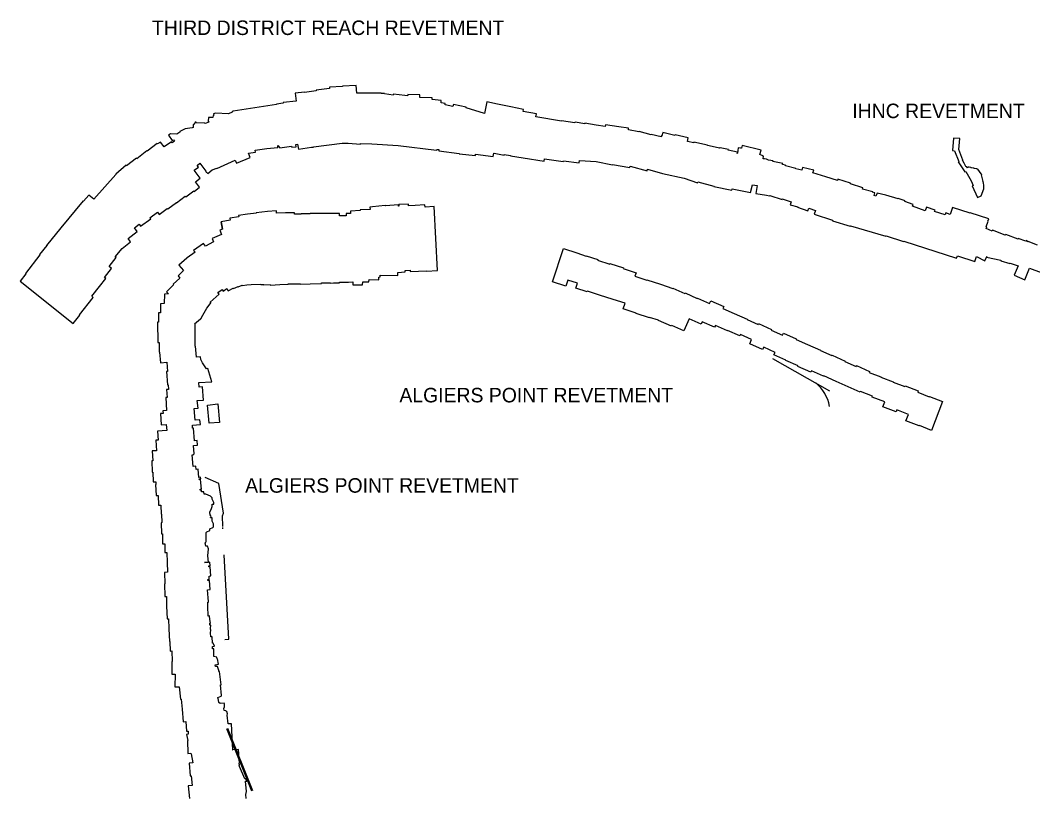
# Model space of a CAD drawing. Extents: x 2650582 to 3923188, y 277893 to 989177.
# Drawn here: x 3683406 to 3694577, y 526041 to 534584 of the extents above; entities that cross this region are included whole.
import ezdxf

# ---------------------------------------------------------------- set-up
doc = ezdxf.new("R2010")
doc.units = 0
doc.layers.add('Level 18', color=7, linetype='Continuous')
doc.layers.add('Level 3', color=7, linetype='Continuous')

msp = doc.modelspace()

# ---------------------------------------------------------------- linework, layer by layer
at = {"layer": 'Level 18'}
msp.add_lwpolyline([(3685638, 532280), (3685624, 532362)], dxfattribs=at)
at = {"layer": 'Level 3'}
for p, q in [((3685961, 526082), (3685685, 526767)), ((3685972, 526086), (3685696, 526772))]:
    msp.add_line(p, q, dxfattribs=at)
for points in [[(3687257, 533779), (3687257, 533779), (3687118, 533778), (3687112, 533864), (3686960, 533857), (3686961, 533853), (3686817, 533845), (3686818, 533832), (3686671, 533814), (3686672, 533805), (3686542, 533788), (3686541, 533792), (3686440, 533780), (3686449, 533692), (3686307, 533677), (3686308, 533670), (3686234, 533660)], [(3688529, 533554), (3688326, 533619), (3688327, 533624), (3688185, 533656), (3688179, 533634), (3688094, 533652), (3688095, 533665), (3688048, 533672), (3688050, 533700), (3687950, 533709), (3687950, 533728), (3687815, 533733), (3687815, 533761), (3687681, 533764), (3687681, 533757), (3687679, 533757), (3687678, 533751), (3687650, 533752), (3687524, 533769), (3687522, 533757), (3687424, 533771), (3687423, 533775), (3687390, 533776), (3687389, 533781), (3687257, 533779)], [(3686234, 533660), (3686234, 533654), (3685754, 533580), (3685743, 533573), (3685744, 533569), (3685704, 533550), (3685559, 533559), (3685538, 533550), (3685541, 533536), (3685535, 533533), (3685531, 533511), (3685483, 533510), (3685479, 533472), (3685485, 533460)], [(3689633, 533442), (3689528, 533459), (3689526, 533451), (3689378, 533474), (3689377, 533469), (3689095, 533519), (3689100, 533551), (3688954, 533578), (3688957, 533599), (3688817, 533627), (3688818, 533630), (3688671, 533660), (3688671, 533660), (3688553, 533683), (3688529, 533554)], [(3685485, 533460), (3685447, 533445), (3685441, 533447), (3685347, 533454), (3685347, 533458), (3685335, 533459), (3685326, 533433), (3685313, 533433), (3685312, 533402), (3685304, 533396), (3685225, 533385), (3685168, 533355), (3685167, 533349), (3685133, 533328), (3685063, 533331), (3685042, 533318), (3685081, 533257), (3685097, 533266), (3685108, 533250), (3685082, 533230), (3685073, 533242), (3684994, 533187), (3684952, 533240), (3684920, 533219), (3684916, 533224), (3684805, 533139), (3684801, 533144), (3684692, 533057), (3684687, 533064), (3684579, 532978), (3684573, 532985), (3684459, 532885), (3684460, 532883)], [(3691317, 533114), (3691315, 533114), (3691318, 533130), (3691217, 533149), (3691219, 533159), (3691129, 533177), (3691128, 533175), (3691123, 533177), (3691122, 533172), (3691074, 533183), (3691074, 533184), (3690988, 533202), (3690989, 533207), (3690839, 533240), (3690838, 533231), (3690766, 533245), (3690774, 533287), (3690631, 533320), (3690629, 533313), (3690495, 533344), (3690494, 533339), (3690492, 533339), (3690486, 533307), (3690478, 533308), (3690477, 533298), (3690367, 533322), (3690367, 533321), (3690233, 533358), (3690229, 533352), (3690116, 533375), (3690118, 533394), (3690009, 533408), (3690009, 533409), (3689862, 533431), (3689859, 533411), (3689760, 533428), (3689761, 533428), (3689634, 533448), (3689633, 533442)], [(3685776, 533040), (3685790, 533007), (3685944, 533071), (3685925, 533117), (3686000, 533129), (3685998, 533149), (3686128, 533168), (3686128, 533171), (3686248, 533181), (3686247, 533204)], [(3686247, 533204), (3686271, 533177), (3686397, 533194), (3686404, 533184), (3686450, 533189), (3686446, 533214), (3686465, 533218), (3686475, 533163), (3686619, 533183), (3686640, 533184), (3686640, 533186), (3686956, 533229), (3687024, 533227), (3687024, 533227), (3687161, 533217), (3687161, 533224), (3687284, 533221), (3687577, 533204), (3688000, 533150)], [(3692152, 532900), (3692160, 532930), (3692037, 532961), (3692029, 532929), (3691961, 532946), (3691962, 532950), (3691849, 532978), (3691850, 532985), (3691816, 532992), (3691818, 533002), (3691710, 533025), (3691712, 533033), (3691661, 533041), (3691640, 533053), (3691616, 533055), (3691601, 533057), (3691606, 533085), (3691598, 533086), (3691599, 533088), (3691567, 533103), (3691579, 533149), (3691369, 533201), (3691362, 533172), (3691351, 533174), (3691351, 533173), (3691327, 533177), (3691318, 533119), (3691317, 533114)], [(3693773, 533279), (3693703, 533285), (3693691, 533146), (3693715, 533144), (3693761, 533025), (3693754, 533021), (3693828, 532911), (3693837, 532917), (3693897, 532813), (3693898, 532813), (3693919, 532762), (3693908, 532756), (3693967, 532629)], [(3693967, 532629), (3694007, 532648), (3694037, 532724), (3694036, 532749), (3694037, 532750), (3694036, 532760), (3694036, 532760), (3694036, 532761), (3694032, 532789), (3694025, 532805), (3694030, 532807), (3694012, 532879), (3694014, 532881), (3694010, 532886), (3694009, 532890), (3694008, 532889), (3693969, 532942), (3693963, 532939), (3693960, 532944), (3693934, 532950), (3693929, 532947), (3693927, 532951), (3693899, 532957), (3693897, 532956), (3693895, 532958), (3693876, 532962), (3693875, 532962), (3693869, 532963), (3693857, 532955), (3693849, 532966), (3693837, 532970), (3693821, 533008), (3693800, 533040), (3693807, 533042), (3693762, 533159), (3693773, 533279)], [(3688000, 533150), (3688002, 533160), (3688025, 533158), (3688023, 533145), (3688250, 533115), (3688250, 533110), (3688427, 533091)], [(3688427, 533091), (3688429, 533108), (3688624, 533082), (3688629, 533118), (3688633, 533117), (3688743, 533094), (3688744, 533102), (3688816, 533092), (3688814, 533087), (3688954, 533065), (3689185, 533028), (3689191, 533056), (3689396, 533026), (3689398, 533032), (3689573, 533011), (3689577, 533037), (3689760, 533024), (3689940, 532989), (3689941, 532994), (3690132, 532960), (3690134, 532973), (3690322, 532923), (3690327, 532940), (3690490, 532892), (3690491, 532894), (3690731, 532841), (3690879, 532790), (3690883, 532801), (3691059, 532753), (3691058, 532749), (3691256, 532708)], [(3684718, 532333), (3684734, 532311), (3684845, 532393), (3684837, 532406), (3684921, 532468), (3684940, 532443), (3685028, 532509), (3685033, 532503), (3685128, 532574), (3685130, 532570), (3685226, 532645), (3685234, 532635), (3685322, 532701), (3685325, 532696), (3685385, 532742), (3685340, 532803), (3685390, 532842), (3685324, 532929), (3685371, 532964), (3685356, 532983), (3685387, 533007), (3685453, 532920), (3685458, 532908), (3685462, 532909), (3685474, 532894), (3685525, 532934)], [(3685525, 532934), (3685573, 532953), (3685574, 532950), (3685776, 533040)], [(3684460, 532883), (3684216, 532612), (3684162, 532656), (3684104, 532589), (3684099, 532593), (3683853, 532294), (3683854, 532293), (3683695, 532100), (3683698, 532098), (3683617, 532000), (3683621, 531996), (3683462, 531792), (3683469, 531785), (3683406, 531705)], [(3692811, 532690), (3692698, 532720), (3692703, 532735), (3692565, 532780), (3692567, 532787), (3692426, 532830), (3692421, 532815), (3692294, 532855), (3692294, 532858), (3692152, 532900)], [(3691256, 532708), (3691261, 532724), (3691462, 532683), (3691484, 532770), (3691537, 532761), (3691522, 532674), (3691639, 532653), (3691639, 532655), (3691673, 532646), (3691675, 532652), (3691811, 532606), (3691813, 532614), (3691911, 532582), (3691902, 532549), (3691983, 532525), (3691982, 532521), (3692094, 532481), (3692105, 532510), (3692178, 532486)], [(3693391, 532483), (3693251, 532532), (3693258, 532553), (3693165, 532583), (3693168, 532593), (3693092, 532616), (3693091, 532613), (3692956, 532656), (3692859, 532676), (3692846, 532645), (3692826, 532652), (3692835, 532682), (3692810, 532689), (3692811, 532690)], [(3687578, 532548), (3687434, 532536), (3687433, 532539), (3687294, 532525), (3687264, 532523), (3687265, 532497), (3687157, 532491), (3687157, 532485), (3687048, 532479), (3687050, 532451), (3687002, 532451), (3687002, 532428), (3686928, 532428), (3686928, 532453), (3686829, 532453), (3686829, 532454), (3686705, 532454), (3686705, 532452), (3686606, 532452), (3686606, 532450), (3686507, 532450), (3686507, 532446), (3686433, 532446), (3686433, 532459), (3686333, 532459), (3686333, 532461), (3686234, 532457), (3686233, 532481), (3686133, 532474), (3686133, 532474), (3686010, 532461), (3686011, 532456), (3685912, 532445), (3685912, 532444), (3685814, 532430), (3685816, 532416), (3685718, 532399), (3685721, 532379), (3685624, 532362), (3685638, 532280), (3685608, 532270), (3685625, 532220), (3685524, 532177), (3685539, 532141), (3685448, 532093), (3685426, 532123), (3685319, 532045), (3685334, 532026), (3685248, 531965), (3685247, 531965), (3685246, 531964), (3685242, 531961), (3685242, 531961), (3685154, 531884), (3685208, 531822)], [(3685334, 530989), (3685335, 531236), (3685328, 531237), (3685394, 531292), (3685397, 531290), (3685401, 531298), (3685408, 531303), (3685406, 531305), (3685465, 531408), (3685511, 531469), (3685503, 531474), (3685601, 531562), (3685584, 531582), (3685632, 531615), (3685646, 531596), (3685686, 531626), (3685700, 531599), (3685756, 531629), (3685758, 531626), (3685810, 531648), (3685811, 531645), (3685856, 531660), (3685857, 531657), (3685905, 531667), (3685906, 531664), (3685952, 531670), (3685952, 531669), (3686061, 531672), (3686061, 531669), (3686093, 531670), (3686094, 531664), (3686165, 531671), (3686166, 531662), (3686271, 531669), (3686361, 531672), (3686360, 531675), (3686433, 531675), (3686433, 531678), (3686497, 531678), (3686497, 531674), (3686606, 531678), (3686606, 531677), (3686730, 531681), (3686730, 531689), (3686762, 531689), (3686762, 531687), (3686797, 531689), (3686804, 531689), (3686804, 531688), (3686829, 531688), (3686830, 531683), (3686861, 531688), (3686928, 531688), (3686928, 531695), (3687027, 531695), (3687027, 531696), (3687075, 531699), (3687074, 531665), (3687183, 531665), (3687184, 531699), (3687253, 531699), (3687254, 531726), (3687361, 531722), (3687362, 531751), (3687378, 531753), (3687377, 531771), (3687571, 531767), (3687572, 531801), (3687654, 531808), (3687652, 531824), (3687708, 531827), (3687708, 531811), (3687801, 531816), (3687801, 531816), (3687887, 531820), (3687887, 531818), (3688011, 531825), (3687974, 532528), (3687872, 532523), (3687871, 532547), (3687763, 532542), (3687763, 532541), (3687690, 532537), (3687689, 532557), (3687581, 532551), (3687582, 532535), (3687579, 532535), (3687578, 532548)], [(3694630, 532104), (3694527, 532145), (3694524, 532139), (3694511, 532153), (3694501, 532147), (3694417, 532177), (3694415, 532170), (3694278, 532222), (3694273, 532212), (3694131, 532267), (3694127, 532258), (3694061, 532287), (3694069, 532305), (3694064, 532307), (3694083, 532367), (3694082, 532375), (3694089, 532381), (3694093, 532394), (3693887, 532460), (3693885, 532457), (3693690, 532519), (3693665, 532440), (3693618, 532458), (3693609, 532436), (3693494, 532476), (3693499, 532489), (3693406, 532522), (3693391, 532483)], [(3692178, 532486), (3692166, 532445), (3692368, 532380), (3692366, 532371), (3692564, 532311), (3692567, 532318), (3692957, 532201), (3692960, 532207), (3693152, 532142), (3693155, 532148), (3693737, 531960), (3693747, 531984), (3693939, 531923)], [(3683406, 531705), (3683989, 531239), (3684062, 531332), (3684059, 531334), (3684212, 531527), (3684196, 531541), (3684282, 531646), (3684280, 531648), (3684351, 531735), (3684337, 531747), (3684414, 531845), (3684387, 531868), (3684465, 531966), (3684454, 531975), (3684531, 532068), (3684624, 532138), (3684595, 532178), (3684694, 532254), (3684667, 532293), (3684718, 532333)], [(3691209, 531162), (3691207, 531158), (3691075, 531216), (3691066, 531197), (3690931, 531257), (3690919, 531232), (3690785, 531292), (3690728, 531159), (3690593, 531218), (3690590, 531211), (3690447, 531273), (3690448, 531275), (3690350, 531307), (3690348, 531301), (3690200, 531349), (3690202, 531353), (3690059, 531399), (3690080, 531462), (3689947, 531504), (3689946, 531502), (3689798, 531550), (3689798, 531551), (3689663, 531594), (3689661, 531587), (3689535, 531627), (3689554, 531683), (3689449, 531718), (3689427, 531650), (3689278, 531699), (3689399, 532066)], [(3689399, 532066), (3689547, 532018), (3689547, 532017), (3689651, 531983), (3689651, 531985), (3689778, 531945), (3689775, 531939), (3689910, 531895), (3689910, 531899), (3690060, 531852), (3690057, 531845), (3690200, 531798), (3690188, 531760), (3690319, 531718), (3690319, 531719), (3690468, 531672), (3690604, 531626), (3690606, 531630), (3690739, 531570), (3690742, 531576), (3690875, 531516), (3690877, 531520), (3691011, 531459), (3691025, 531489), (3691168, 531426), (3691158, 531403), (3691283, 531349)], [(3693939, 531923), (3693957, 531977)], [(3693957, 531977), (3694048, 531931), (3694069, 531978), (3694068, 531971), (3694226, 531936), (3694225, 531931), (3694325, 531899), (3694329, 531906), (3694414, 531875), (3694371, 531771), (3694489, 531722), (3694539, 531849), (3694668, 531800)], [(3685208, 531822), (3685148, 531766), (3685168, 531740), (3685092, 531672), (3685096, 531666), (3685018, 531590), (3685041, 531565), (3684997, 531564), (3684994, 531458), (3684953, 531457), (3684952, 531357), (3684932, 531355), (3684931, 531253), (3684919, 531254), (3684923, 531028), (3684939, 531028), (3684939, 530922), (3684943, 530922), (3684954, 530805), (3685024, 530811), (3685031, 530708), (3685021, 530708), (3685031, 530563), (3685037, 530564), (3685041, 530512), (3685019, 530510), (3685026, 530424), (3685011, 530422), (3685020, 530281), (3684979, 530276), (3684983, 530248), (3684955, 530247), (3684962, 530123), (3685017, 530126), (3685022, 530060), (3684919, 530050), (3684929, 529953), (3684903, 529952), (3684909, 529835), (3684862, 529833), (3684868, 529724), (3684857, 529723), (3684863, 529599), (3684869, 529600), (3684874, 529491), (3684901, 529492), (3684902, 529465)], [(3691283, 531349), (3691284, 531351), (3691427, 531287), (3691425, 531283), (3691548, 531228), (3691552, 531238), (3691696, 531174), (3691692, 531167), (3691817, 531111), (3691826, 531131), (3691968, 531069), (3691966, 531064), (3692091, 531008), (3692235, 530944), (3692234, 530943), (3692361, 530885), (3692363, 530889), (3692506, 530825), (3692503, 530820), (3692628, 530764), (3692632, 530773), (3692632, 530774), (3692633, 530774), (3692776, 530709), (3692772, 530699), (3692901, 530649), (3692900, 530647), (3693037, 530595), (3693036, 530593), (3693166, 530543)], [(3693078, 530288), (3693069, 530263), (3692924, 530319), (3692945, 530375), (3692806, 530428), (3692809, 530437), (3692678, 530488), (3692674, 530480), (3692407, 530599), (3692270, 530660), (3692269, 530658), (3692135, 530718), (3692128, 530702), (3691984, 530765), (3691987, 530772), (3691854, 530832), (3691854, 530834), (3691721, 530895), (3691733, 530921), (3691608, 530977), (3691596, 530952), (3691455, 531016), (3691475, 531062), (3691351, 531117), (3691345, 531102), (3691344, 531102), (3691344, 531102), (3691344, 531102), (3691345, 531102), (3691209, 531162)], [(3685500, 529120), (3685497, 529162), (3685514, 529186), (3685522, 529219), (3685522, 529245), (3685541, 529247), (3685540, 529263), (3685525, 529301), (3685523, 529318), (3685505, 529335), (3685455, 529356), (3685435, 529355), (3685432, 529384), (3685406, 529383), (3685405, 529399), (3685392, 529399), (3685391, 529411), (3685404, 529412), (3685395, 529519), (3685379, 529517), (3685379, 529524), (3685398, 529526), (3685396, 529543), (3685376, 529542), (3685369, 529631), (3685346, 529629), (3685343, 529664), (3685315, 529660), (3685303, 529789), (3685312, 529790), (3685326, 529803), (3685319, 529892), (3685362, 529897), (3685358, 529948), (3685328, 529945), (3685317, 530086), (3685307, 530085), (3685305, 530119), (3685393, 530125), (3685388, 530177), (3685337, 530172), (3685325, 530302), (3685367, 530306), (3685359, 530390), (3685428, 530395), (3685418, 530541), (3685379, 530538), (3685377, 530587), (3685518, 530597), (3685474, 530741), (3685461, 530740), (3685418, 530804), (3685398, 530841), (3685396, 530871), (3685351, 530867), (3685340, 530990), (3685334, 530989)], [(3691705, 530852), (3692335, 530498)], [(3693166, 530543), (3693169, 530551), (3693314, 530496), (3693308, 530480), (3693434, 530430), (3693436, 530434), (3693582, 530378), (3693461, 530060), (3693326, 530113), (3693325, 530110), (3693178, 530165), (3693205, 530237), (3693078, 530288)], [(3685492, 530140), (3685471, 530338), (3685584, 530353), (3685603, 530148), (3685492, 530140)], [(3685641, 529000), (3685637, 529118), (3685647, 529147), (3685595, 529476), (3685446, 529541)], [(3684902, 529465), (3684898, 529465), (3684904, 529341), (3684928, 529343), (3684933, 529234), (3684957, 529235), (3684959, 529136), (3684966, 529137), (3684968, 529043), (3684962, 529042), (3684964, 528918), (3684975, 528919), (3684977, 528810), (3685000, 528810), (3685002, 528714), (3685023, 528714), (3685025, 528602), (3685026, 528602)], [(3685535, 527714), (3685526, 527713), (3685524, 527782), (3685508, 527782), (3685506, 527829), (3685506, 527829), (3685509, 527857), (3685509, 527865), (3685505, 527865), (3685504, 527875), (3685506, 527875), (3685508, 527913), (3685498, 527913), (3685498, 527933), (3685506, 527934), (3685497, 527975), (3685496, 527975), (3685495, 528013), (3685478, 528012), (3685474, 528121), (3685477, 528121), (3685475, 528166), (3685483, 528167), (3685482, 528172), (3685483, 528172), (3685480, 528214), (3685478, 528214), (3685470, 528303), (3685501, 528306), (3685494, 528404), (3685474, 528403), (3685474, 528414), (3685492, 528416), (3685490, 528453), (3685510, 528456), (3685502, 528556), (3685486, 528555), (3685485, 528566), (3685501, 528568), (3685499, 528608), (3685440, 528602), (3685439, 528604), (3685481, 528608), (3685476, 528675), (3685477, 528675), (3685484, 528754), (3685473, 528783), (3685455, 528783), (3685446, 528820), (3685451, 528821), (3685452, 528832), (3685458, 528833), (3685456, 528934), (3685463, 528943), (3685497, 528957), (3685498, 528963), (3685498, 528975), (3685530, 528988), (3685538, 528998), (3685538, 529030), (3685523, 529060), (3685523, 529096), (3685504, 529095), (3685504, 529099), (3685512, 529101), (3685509, 529121), (3685500, 529120)], [(3685642, 528975), (3685641, 528989)], [(3685026, 528602), (3685030, 528495), (3684997, 528494), (3685001, 528369), (3684997, 528368), (3685002, 528228), (3685018, 528229), (3685021, 528121), (3685020, 528121), (3685025, 527981), (3685043, 527981), (3685046, 527872), (3685046, 527872), (3685051, 527733), (3685056, 527733), (3685060, 527626), (3685079, 527627), (3685083, 527510), (3685079, 527510), (3685079, 527370), (3685115, 527370), (3685113, 527232), (3685159, 527231), (3685173, 527096), (3685183, 527097), (3685194, 526986)], [(3685662, 527752), (3685708, 527759), (3685655, 528689)], [(3685598, 527060), (3685591, 527108), (3685585, 527107), (3685586, 527115), (3685623, 527129), (3685628, 527135), (3685615, 527252), (3685623, 527253), (3685606, 527401), (3685597, 527400), (3685597, 527410), (3685583, 527457), (3685560, 527456), (3685557, 527474), (3685594, 527480), (3685581, 527539), (3685577, 527540), (3685574, 527560), (3685543, 527566), (3685540, 527650), (3685528, 527649), (3685527, 527675), (3685550, 527680), (3685535, 527714)], [(3685899, 526001), (3685894, 526043), (3685901, 526078), (3685892, 526190), (3685905, 526192), (3685895, 526218), (3685883, 526217), (3685825, 526354), (3685825, 526359), (3685823, 526359), (3685819, 526369), (3685824, 526370), (3685821, 526390), (3685826, 526390), (3685815, 526539), (3685747, 526535), (3685747, 526536), (3685750, 526536), (3685738, 526824), (3685700, 526822), (3685689, 526920), (3685691, 526934), (3685684, 526959), (3685677, 526959), (3685673, 526968), (3685655, 526969), (3685651, 526991), (3685661, 527011), (3685659, 527045), (3685654, 527051), (3685613, 527049), (3685598, 527060)], [(3685194, 526986), (3685191, 526985), (3685205, 526846), (3685231, 526849), (3685239, 526741), (3685258, 526743), (3685260, 526710), (3685241, 526706), (3685256, 526639), (3685250, 526638), (3685255, 526498), (3685288, 526499), (3685290, 526493), (3685293, 526494), (3685311, 526392), (3685269, 526389), (3685279, 526249), (3685292, 526250), (3685301, 526143), (3685257, 526138), (3685273, 525999)]]:
    msp.add_lwpolyline(points, dxfattribs=at)
msp.add_arc((3691904, 530245), 438, 10.5709, 50.5564, dxfattribs=at)

# ---------------------------------------------------------------- texts
for s, p in [('THIRD DISTRICT REACH REVETMENT', (3684859, 534421)), ('IHNC REVETMENT', (3692586, 533504)), ('ALGIERS POINT REVETMENT', (3687589, 530369)), ('ALGIERS POINT REVETMENT', (3685887, 529373))]:
    msp.add_text(s, height=160, dxfattribs=at).set_placement(p)

doc.saveas('drawing.dxf')
